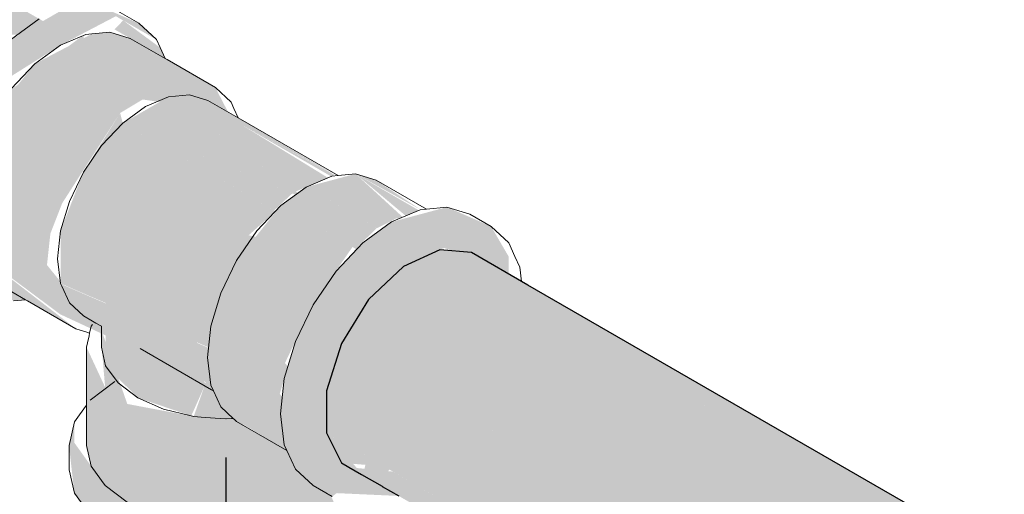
# Model space of a CAD drawing. Header units: millimetres. Extents: x 567 to 934, y -1 to 364.
# Tile 583 of 656: x 757.686 to 758.17, y 68.997 to 69.231. Entities that reach past the tile are written whole.
import ezdxf

# ---------------------------------------------------------------- set-up
doc = ezdxf.new("R2010")
doc.units = ezdxf.units.MM
doc.header["$MEASUREMENT"] = 0
for name, color, linetype, lineweight in [('AF-Condutos', 140, 'Continuous', 25), ('AF-Conexões', 152, 'Continuous', 18), ('AF-Sentido conduto', 140, 'Continuous', 30)]:
    doc.layers.add(name, color=color, linetype=linetype, lineweight=lineweight)

msp = doc.modelspace()

# ---------------------------------------------------------------- hatches: boundary and pattern name
at = {"layer": 'AF-Condutos', "linetype": 'Continuous'}
for points in [[(757.08365, 69.58332), (757.67789, 69.22348), (757.70934, 69.22345)], [(757.90852, 69.11606), (757.89293, 69.11745), (757.87503, 69.10928), (757.8579, 69.09297), (759.66152, 68.05165), (757.95295, 69.06315), (759.67865, 68.06796), (757.93417, 69.09322), (759.69656, 68.07613)], [(757.90852, 69.11606), (757.93633, 69.09988), (759.71215, 68.07473)], [(757.93633, 69.09988), (759.68324, 68.08388), (759.69076, 68.08708)], [(757.84452, 69.07133), (759.64814, 68.03001), (757.8579, 69.09297)], [(759.63925, 68.03529), (759.65356, 68.05625), (757.8579, 69.09297)], [(757.93417, 69.09322), (759.66487, 68.07606), (759.69656, 68.07613)], [(757.8372, 69.04811), (759.64082, 68.00679), (757.84452, 69.07133)], [(759.64043, 68.03446), (757.84452, 69.07133), (759.63017, 68.0131)], [(757.95295, 69.06315), (759.65305, 68.05666), (759.66902, 68.07351)], [(759.632, 68.01188), (757.8372, 69.04811), (759.62677, 67.99427)], [(757.8372, 69.04811), (757.8372, 69.02732), (759.64082, 67.986)], [(759.62899, 67.99283), (757.8372, 69.02732), (759.62794, 67.98302)], [(757.84452, 69.01256), (757.86542, 69.01086), (757.8372, 69.02732)], [(757.84824, 69.01041), (759.64814, 67.97123), (757.86989, 69.00825)]]:
    msp.add_hatch(color=151, dxfattribs=at).paths.add_polyline_path(points)
at = {"layer": 'AF-Conexões', "linetype": 'Continuous'}
for points in [[(757.66777, 69.09535), (757.65179, 69.13067), (757.65909, 69.16639), (757.67907, 69.20098), (757.70634, 69.21817), (757.73362, 69.23248), (757.7536, 69.22095), (757.74493, 69.22899), (757.72323, 69.23848), (757.71008, 69.23718), (757.68183, 69.22087), (757.66867, 69.20698), (757.65738, 69.19044), (757.6487, 69.17239), (757.64325, 69.15405), (757.6414, 69.13667), (757.6487, 69.10939)], [(757.75747, 69.21185), (757.75538, 69.21702), (757.73723, 69.2304), (757.73293, 69.22602)], [(757.74064, 69.22157), (757.75874, 69.20959), (757.7306, 69.22467), (757.72189, 69.22381), (757.69379, 69.20902), (757.67205, 69.18197), (757.6595, 69.14962), (757.6595, 69.12063), (757.70626, 69.08572), (757.78036, 69.05114), (757.77925, 69.06914), (757.70769, 69.10015), (757.69976, 69.10997), (757.70142, 69.12542), (757.71397, 69.15777), (757.73571, 69.18482), (757.74682, 69.19148), (757.78879, 69.18528), (757.78255, 69.19737)], [(757.75898, 69.20942), (757.74064, 69.22157), (757.7306, 69.22467)], [(757.70802, 69.14157), (757.71668, 69.22247), (757.68063, 69.19512)], [(757.70842, 69.14215), (757.71792, 69.22341), (757.71669, 69.22262)], [(757.76768, 69.19446), (757.73969, 69.15964), (757.7315, 69.12371)], [(757.82317, 69.1454), (757.75947, 69.19274), (757.73705, 69.1798), (757.822, 69.14455)], [(757.77888, 69.191), (757.75947, 69.19274), (757.82211, 69.14619), (757.83795, 69.15292), (757.79528, 69.17913), (757.84147, 69.15442)], [(757.73571, 69.18482), (757.71764, 69.15565), (757.70643, 69.12676), (757.78147, 69.08344), (757.79244, 69.1111), (757.80559, 69.12317), (757.79894, 69.12463), (757.81209, 69.13647), (757.73705, 69.1798)], [(757.73571, 69.18482), (757.71397, 69.15777), (757.70724, 69.14043)], [(757.82038, 69.14522), (757.73705, 69.1798), (757.81144, 69.13685)], [(757.84128, 69.15434), (757.79514, 69.1792), (757.83937, 69.15367)], [(757.85149, 69.15487), (757.82724, 69.14837), (757.87264, 69.13265), (757.87473, 69.13354)], [(757.85149, 69.15487), (757.87618, 69.13416), (757.88262, 69.1369)], [(757.88354, 69.1372), (757.86154, 69.15177), (757.85149, 69.15487)], [(757.68337, 69.09229), (757.68922, 69.09287), (757.71397, 69.07857), (757.6595, 69.12063), (757.6595, 69.14962), (757.65179, 69.13067), (757.66837, 69.10102)], [(757.85318, 69.11891), (757.82724, 69.14837), (757.81469, 69.13922), (757.85201, 69.11767)], [(757.86205, 69.12827), (757.82724, 69.14837), (757.85285, 69.11928)], [(757.87166, 69.13299), (757.82724, 69.14837), (757.86218, 69.1282)], [(757.84164, 69.10663), (757.81469, 69.13922), (757.79295, 69.11217), (757.83058, 69.09045)], [(757.87273, 68.99627), (757.86197, 69.00248), (757.87955, 69.02172), (757.87661, 69.11079), (757.85524, 69.00637), (757.83722, 69.02727), (757.8372, 69.04811), (757.84312, 69.06688), (757.8579, 69.09297), (757.87503, 69.10928), (757.89509, 69.11843), (757.9268, 69.1055), (757.9268, 69.11409), (757.91813, 69.12899), (757.89644, 69.13848), (757.86916, 69.13117), (757.85504, 69.12087), (757.84188, 69.10698), (757.83058, 69.09044), (757.82191, 69.07239), (757.81646, 69.05405), (757.8146, 69.03667), (757.81646, 69.02144), (757.82191, 69.00939), (757.84015, 68.99611), (757.84222, 68.99766)], [(757.84998, 69.11884), (757.81469, 69.13922), (757.84159, 69.10668)], [(757.70643, 69.10088), (757.77928, 69.06939), (757.78147, 69.08344), (757.70643, 69.12676)], [(757.69142, 69.09282), (757.66435, 69.10992), (757.67205, 69.10277)], [(757.83058, 69.09045), (757.79295, 69.11217), (757.78524, 69.09612), (757.82287, 69.0744)], [(757.7286, 69.06042), (757.74445, 69.04457), (757.7707, 69.03571), (757.77729, 69.0505), (757.7719, 69.08102), (757.74445, 69.09017), (757.7286, 69.10602), (757.7286, 69.07861)], [(757.81824, 69.06006), (757.78524, 69.09612), (757.7804, 69.07982), (757.81771, 69.05827)], [(757.81676, 69.06168), (757.82287, 69.0744), (757.78524, 69.09612)], [(757.72572, 69.08027), (757.72835, 69.04977), (757.72835, 69.00137), (757.75346, 68.98688), (757.78775, 68.98157), (757.78568, 68.97818), (757.84231, 68.98967), (757.83968, 68.99575), (757.8177, 69.01869), (757.79694, 69.03067), (757.77872, 69.05453), (757.7719, 69.03542), (757.73925, 69.04157)], [(757.81552, 69.04524), (757.7804, 69.07982), (757.77874, 69.06437), (757.8153, 69.04326)], [(757.81422, 69.04651), (757.81771, 69.05827), (757.7804, 69.07982)], [(757.71917, 69.02117), (757.72049, 69.04284), (757.7215, 69.01092), (757.72835, 69.00137), (757.72835, 69.04977), (757.71917, 69.06957)], [(757.74555, 69.06882), (757.78068, 69.04854), (757.78053, 69.05054)], [(757.79132, 69.03449), (757.8177, 69.01869), (757.8153, 69.04326), (757.77874, 69.06437), (757.7804, 69.05083)], [(757.72051, 69.04313), (757.71917, 69.02117), (757.7215, 69.01092)], [(757.71322, 69.00964), (757.71322, 69.0327), (757.71059, 69.02117), (757.71322, 68.99764), (757.72093, 68.9869), (757.74917, 68.97059), (757.76778, 68.96614), (757.78775, 68.96462), (757.80772, 68.96614), (757.82633, 68.97059), (757.84231, 68.97767), (757.85078, 68.99232), (757.78775, 68.97662), (757.76778, 68.97814), (757.73319, 68.98967), (757.7266, 69.00388), (757.72433, 68.99854)], [(757.71322, 69.02247), (757.71322, 69.00964), (757.72433, 68.99854), (757.72658, 69.00384)], [(757.72668, 69.00371), (757.73319, 68.98967), (757.76778, 68.97814), (757.78775, 68.97662), (757.76394, 68.98338)]]:
    msp.add_hatch(color=161, dxfattribs=at).paths.add_polyline_path(points)

# ---------------------------------------------------------------- linework, layer by layer
at = {"layer": 'AF-Condutos'}
for p, q in [((757.89293, 69.11745), (757.87503, 69.10928)), ((757.90852, 69.11606), (757.89293, 69.11745)), ((757.93626, 69.10004), (757.90852, 69.11606)), ((757.87503, 69.10928), (757.8579, 69.09297)), ((759.71215, 68.07473), (757.93626, 69.10004)), ((757.8579, 69.09297), (757.84452, 69.07133)), ((757.84452, 69.07133), (757.8372, 69.04811)), ((757.8372, 69.04811), (757.8372, 69.02732)), ((757.8372, 69.02732), (757.84452, 69.01256)), ((757.84452, 69.01256), (757.84824, 69.01041)), ((757.84824, 69.01041), (757.85442, 69.00684)), ((757.85442, 69.00684), (757.86453, 69.00101)), ((757.86453, 69.00101), (757.86464, 69.00094)), ((757.86464, 69.00094), (757.87273, 68.99627))]:
    msp.add_line(p, q, dxfattribs=at)
at = {"layer": 'AF-Conexões'}
for p, q in [((757.74493, 69.22899), (757.73454, 69.23499)), ((757.69595, 69.23117), (757.68183, 69.22087)), ((757.7536, 69.22095), (757.74493, 69.22899)), ((757.7306, 69.22467), (757.72189, 69.22381)), ((757.74064, 69.22157), (757.7306, 69.22467)), ((757.7189, 69.22351), (757.70634, 69.21817)), ((757.72189, 69.22381), (757.7189, 69.22351)), ((757.7578, 69.21166), (757.74064, 69.22157)), ((757.75538, 69.21702), (757.7536, 69.22095)), ((757.70634, 69.21817), (757.69379, 69.20902)), ((757.7578, 69.21166), (757.75538, 69.21702)), ((757.75878, 69.21109), (757.7578, 69.21166)), ((757.78255, 69.19737), (757.75878, 69.21109)), ((757.69379, 69.20902), (757.6821, 69.19667)), ((757.79026, 69.19022), (757.78255, 69.19737)), ((757.75947, 69.19274), (757.74826, 69.18797)), ((757.76991, 69.19377), (757.75947, 69.19274)), ((757.77888, 69.191), (757.76991, 69.19377)), ((757.7938, 69.18239), (757.77888, 69.191)), ((757.7917, 69.18705), (757.79026, 69.19022)), ((757.74826, 69.18797), (757.73705, 69.1798)), ((757.7938, 69.18239), (757.7917, 69.18705)), ((757.79483, 69.1818), (757.7938, 69.18239)), ((757.84294, 69.15402), (757.79483, 69.1818)), ((757.73705, 69.1798), (757.72661, 69.16877)), ((757.72661, 69.16877), (757.71764, 69.15565)), ((757.71764, 69.15565), (757.71076, 69.14132)), ((757.8398, 69.15371), (757.82724, 69.14837)), ((757.84294, 69.15402), (757.8398, 69.15371)), ((757.85149, 69.15487), (757.84294, 69.15402)), ((757.86154, 69.15177), (757.85149, 69.15487)), ((757.88629, 69.13748), (757.86154, 69.15177)), ((757.82724, 69.14837), (757.81469, 69.13922)), ((757.71076, 69.14132), (757.70643, 69.12676)), ((757.81469, 69.13922), (757.80299, 69.12687)), ((757.88328, 69.13718), (757.86916, 69.13117)), ((757.88629, 69.13748), (757.88328, 69.13718)), ((757.89644, 69.13848), (757.88629, 69.13748)), ((757.90774, 69.13499), (757.89644, 69.13848)), ((757.91813, 69.12899), (757.90774, 69.13499)), ((757.86916, 69.13117), (757.85504, 69.12087)), ((757.9268, 69.12095), (757.91813, 69.12899)), ((757.70643, 69.12676), (757.70496, 69.11297)), ((757.80299, 69.12687), (757.79295, 69.11217)), ((757.85504, 69.12087), (757.84188, 69.10698)), ((757.92988, 69.11415), (757.9268, 69.12095)), ((757.70496, 69.11297), (757.70643, 69.10088)), ((757.93225, 69.1089), (757.92988, 69.11415)), ((757.79295, 69.11217), (757.78524, 69.09612)), ((757.93311, 69.10186), (757.93225, 69.1089)), ((757.84188, 69.10698), (757.83058, 69.09044)), ((757.67205, 69.10277), (757.68922, 69.09287)), ((757.70643, 69.10088), (757.70699, 69.09964)), ((757.70699, 69.09964), (757.71076, 69.09132)), ((757.78524, 69.09612), (757.7804, 69.07982)), ((757.68337, 69.09229), (757.68922, 69.09287)), ((757.68922, 69.09287), (757.6902, 69.0923)), ((757.6902, 69.0923), (757.70463, 69.08397)), ((757.71076, 69.09132), (757.71764, 69.08494)), ((757.83058, 69.09044), (757.82191, 69.07239)), ((757.70463, 69.08397), (757.71397, 69.07857)), ((757.71764, 69.08494), (757.72208, 69.08237)), ((757.7215, 69.07982), (757.72074, 69.07648)), ((757.72216, 69.08074), (757.7215, 69.07982)), ((757.72208, 69.08237), (757.72297, 69.08186)), ((757.72297, 69.08186), (757.72382, 69.08137)), ((757.72382, 69.08137), (757.72651, 69.07981)), ((757.72651, 69.07981), (757.72651, 69.0767)), ((757.7804, 69.07982), (757.77874, 69.06437)), ((757.71397, 69.07857), (757.71603, 69.07794)), ((757.71603, 69.07794), (757.71941, 69.0769)), ((757.71941, 69.0769), (757.72074, 69.07648)), ((757.72043, 69.07512), (757.71965, 69.07168)), ((757.72074, 69.07648), (757.72043, 69.07512)), ((757.72651, 69.0767), (757.72651, 69.07572)), ((757.72651, 69.07572), (757.72651, 69.0747)), ((757.72651, 69.0747), (757.72651, 69.06957)), ((757.71965, 69.07168), (757.71917, 69.06957)), ((757.71917, 69.06957), (757.71917, 69.04212)), ((757.72651, 69.06957), (757.7286, 69.06042)), ((757.82191, 69.07239), (757.81646, 69.05405)), ((757.74555, 69.06882), (757.78068, 69.04854)), ((757.77874, 69.06437), (757.7804, 69.05083)), ((757.7286, 69.06042), (757.73472, 69.05189)), ((757.73319, 69.05267), (757.72093, 69.04344)), ((757.73472, 69.05189), (757.74445, 69.04457)), ((757.7804, 69.05083), (757.7817, 69.04795)), ((757.81646, 69.05405), (757.8146, 69.03667)), ((757.78068, 69.04854), (757.7817, 69.04795)), ((757.7817, 69.04795), (757.78524, 69.04012)), ((757.71917, 69.04099), (757.71574, 69.03621)), ((757.71917, 69.04212), (757.71917, 69.04099)), ((757.71917, 69.04099), (757.71917, 69.02117)), ((757.74445, 69.04457), (757.75713, 69.03895)), ((757.78524, 69.04012), (757.79132, 69.03449)), ((757.71574, 69.03621), (757.71322, 69.0327)), ((757.75713, 69.03895), (757.7707, 69.03571)), ((757.7707, 69.03571), (757.7719, 69.03542)), ((757.7719, 69.03542), (757.77561, 69.03514)), ((757.8146, 69.03667), (757.81646, 69.02144)), ((757.71322, 69.0327), (757.71059, 69.02117)), ((757.77561, 69.03514), (757.78238, 69.03462)), ((757.78238, 69.03462), (757.78775, 69.03421)), ((757.78775, 69.03421), (757.78791, 69.03423)), ((757.78791, 69.03423), (757.79045, 69.03442)), ((757.79045, 69.03442), (757.79132, 69.03449)), ((757.79132, 69.03449), (757.79196, 69.03389)), ((757.79196, 69.03389), (757.79295, 69.03297)), ((757.79295, 69.03297), (757.8177, 69.01869)), ((757.71059, 69.02117), (757.71059, 69.00917)), ((757.71917, 69.02117), (757.7215, 69.01092)), ((757.81646, 69.02144), (757.8177, 69.01869)), ((757.8177, 69.01869), (757.82191, 69.00939)), ((757.71059, 69.00917), (757.71322, 68.99764)), ((757.7215, 69.01092), (757.7266, 69.00382)), ((757.82191, 69.00939), (757.83058, 69.00135)), ((757.7266, 69.00382), (757.72835, 69.00137)), ((757.72835, 69.00137), (757.73925, 68.99317)), ((757.83058, 69.00135), (757.83994, 68.99595)), ((757.71322, 68.99764), (757.72093, 68.9869))]:
    msp.add_line(p, q, dxfattribs=at)
at = {"layer": 'AF-Sentido conduto'}
msp.add_lwpolyline([(757.78775, 69.01517), (757.78775, 68.81517)], dxfattribs=at)

doc.saveas('drawing.dxf')
